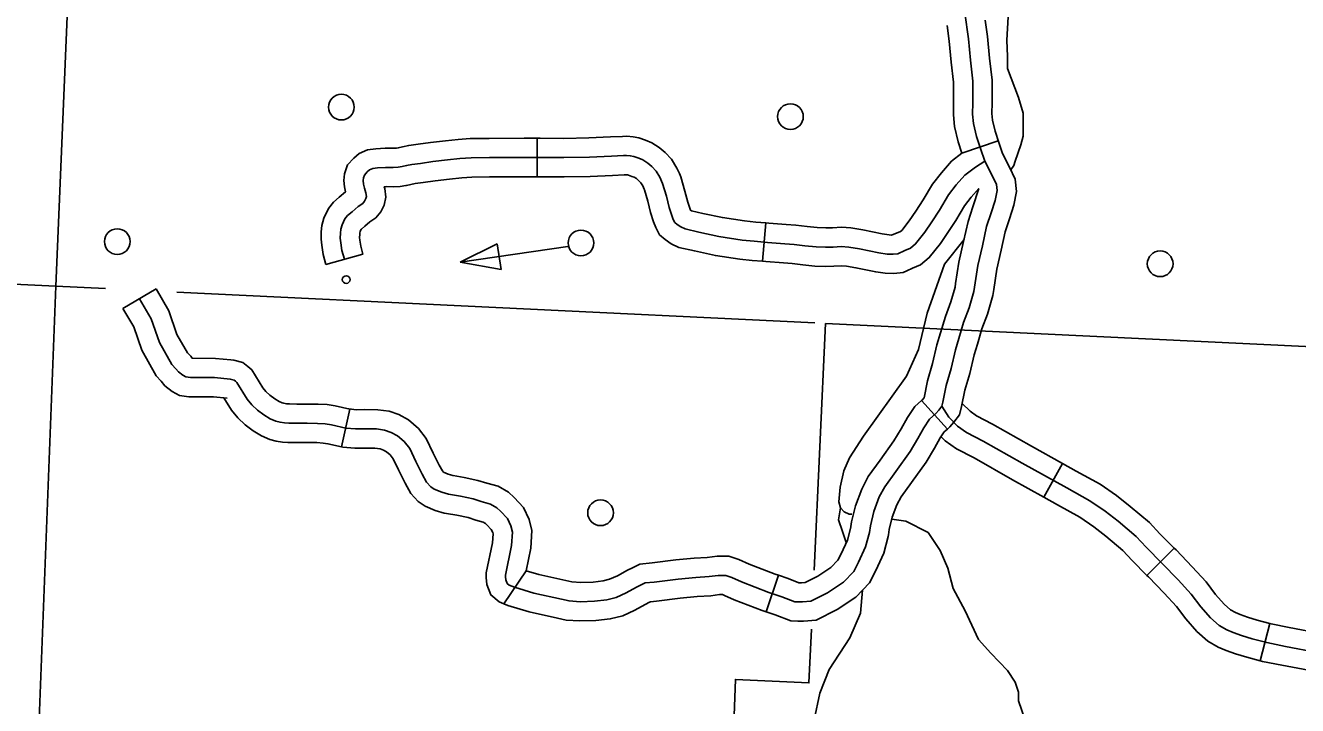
# Model space of a CAD drawing. Extents: x 653372 to 905732, y 627442 to 787275.
# Drawn here: x 717127 to 722080, y 781761 to 784408 of the extents above; entities that cross this region are included whole.
import ezdxf

# ---------------------------------------------------------------- set-up
doc = ezdxf.new("R2010")
doc.units = 0
for name, color, linetype in [('32', 7, 'Continuous'), ('35', 7, 'Continuous'), ('45', 7, 'Continuous'), ('5', 7, 'Continuous'), ('56', 7, 'Continuous'), ('7', 7, 'Continuous')]:
    doc.layers.add(name, color=color, linetype=linetype)

msp = doc.modelspace()

# ---------------------------------------------------------------- linework, layer by layer
at = {"layer": '32'}
for p, q in [((721092.6, 782571.8), (721165.3, 782703)), ((721493.8, 782267.6), (721600, 782373.5)), ((721934.1, 781935.3), (721972.7, 782080.3))]:
    msp.add_line(p, q, dxfattribs=at)
for points in [[(720694.8, 782926.1), (720722.2, 782883.5), (720756.5, 782849), (720791, 782824.4), (720856, 782790.8), (721007.3, 782704.8), (721181.7, 782608.1), (721271.6, 782558.4), (721330.9, 782517.7), (721381.3, 782478.2), (721451.9, 782419), (721490, 782377.6), (721553.3, 782314.1), (721615.6, 782249.8), (721666.4, 782194.9), (721702.9, 782145.8), (721741.4, 782103), (721774.9, 782073.1), (721804.3, 782055.9), (721829.3, 782045.2), (721861.5, 782033.4), (721902.7, 782021.3), (721960.2, 782006), (722033.7, 781991.5), (722156.9, 781967.9)], [(720774.4, 782937.3), (720805.2, 782906.4), (720830.1, 782888.6), (720891.8, 782856.7), (721044, 782770.2), (721165.3, 782703)], [(720691.6, 782807.8), (720707.7, 782791.6), (720751.8, 782760.2), (720820.3, 782724.8), (720970.5, 782639.4), (721092.6, 782571.8)], [(721165.3, 782703), (721218, 782673.8), (721311, 782622.3), (721375.3, 782578.2), (721428.6, 782536.4), (721503.8, 782473.4), (721544.2, 782429.4), (721600, 782373.5)], [(721092.6, 782571.8), (721145.3, 782542.5), (721232.1, 782494.5), (721286.6, 782457.2), (721334.1, 782419.9), (721400, 782364.7), (721435.8, 782325.7), (721493.8, 782267.6)], [(721600, 782373.5), (721606.8, 782366.7), (721670, 782301.4), (721724.2, 782242.9), (721761, 782193.4), (721794.5, 782156.2), (721819.3, 782134), (721838.1, 782123), (721857, 782114.9), (721885, 782104.6), (721923, 782093.5), (721972.7, 782080.3)], [(721493.8, 782267.6), (721499.8, 782261.6), (721561.1, 782198.2), (721608.6, 782146.9), (721644.9, 782098.2), (721688.4, 782049.9), (721730.5, 782012.2), (721770.4, 781988.8), (721801.6, 781975.5), (721838, 781962.1), (721882.5, 781949), (721934.1, 781935.3)], [(721972.7, 782080.3), (721977.1, 782079.1), (722047.9, 782065.2), (722170.6, 782041.7), (722309.4, 782016.7), (722394.5, 781999.9), (722439.5, 781986.9), (722495.4, 781965.1), (722500.4, 781962.7)], [(721934.1, 781935.3), (721943.3, 781932.9), (722019.4, 781917.9), (722143.2, 781894.2), (722281.6, 781869.3), (722359.2, 781854), (722391.3, 781844.7), (722435.7, 781827.4), (722435.9, 781827.3)]]:
    msp.add_lwpolyline(points, dxfattribs=at)
at = {"layer": '35'}
for points in [[(720930.1, 784756.5), (720957.2, 784512.5), (720948.6, 784350.9), (720950.4, 784287.3), (720950.4, 784241.1), (720994.1, 784127.5), (721011.5, 784067.3), (721011, 783978.1), (721002.5, 783943.4), (720980.7, 783880), (720975.6, 783863.1), (720963.4, 783846.5)], [(720781.8, 783574.8), (720705.8, 783478.7), (720637.4, 783288.9), (720604.5, 783147), (720557.2, 783042.7), (720389.7, 782809.1), (720335.5, 782725.9), (720313.9, 782674.3), (720298.6, 782610.5), (720294.2, 782553.6), (720300.2, 782530.3), (720314.6, 782514.7), (720334.2, 782505.9), (720344.8, 782505.4)], [(720322.9, 782395.4), (720307.5, 782438), (720293, 782484.3), (720300.2, 782530.3)], [(720500, 782486.1), (720554.4, 782478.9), (720641.3, 782434), (720687.9, 782364.9), (720718.9, 782295.7), (720739.6, 782216.3), (720785.2, 782129.5), (720838.2, 782018.7), (720886, 781964.3), (720951.1, 781897), (720979.9, 781852.1), (720993.8, 781813.5), (720993.8, 781779.6), (721017.8, 781708.2)], [(720198, 781705.9), (720220.3, 781809.6), (720256.1, 781901.9), (720337, 782024.2), (720377.8, 782120.7), (720386, 782210.3)]]:
    msp.add_lwpolyline(points, dxfattribs=at)
at = {"layer": '45'}
for p, q in [((719119.1, 783819.3), (719119.6, 783969.3)), ((720914.9, 783958.9), (720772.8, 783910.8)), ((719996.2, 783490.4), (720009, 783639.8)), ((718441, 783518.1), (718296.5, 783478.1)), ((717506.2, 783307), (717635.8, 783382.6)), ((718357.2, 782768.3), (718389.7, 782914.7)), ((720717.1, 782837.5), (720616.2, 782948.5)), ((718989.3, 782157.2), (719076.1, 782285.9)), ((720010.7, 782126), (720059, 782268))]:
    msp.add_line(p, q, dxfattribs=at)
for points in [[(720694.8, 782926.1), (720698.9, 782941.5), (720711.6, 783007.1), (720731.7, 783073.2), (720747.9, 783146.1), (720761.5, 783190.2), (720779.9, 783251.7), (720801.3, 783308.7), (720819.8, 783373.3), (720835.1, 783473.4), (720853.1, 783550.3), (720869.4, 783625.6), (720887.4, 783678.7), (720902.9, 783726.8), (720909.8, 783765.4), (720907.2, 783789.3), (720891, 783824.4), (720862.2, 783880.5), (720845.5, 783929.7), (720830.5, 783976.3), (720818, 784027.4), (720814.9, 784062.9), (720815.4, 784107.4), (720815.5, 784191.5), (720806.4, 784273.3), (720798.2, 784356), (720783.9, 784457.7)], [(720772.8, 783910.8), (720758.2, 783955.8), (720743.8, 784015.2), (720739.9, 784060.1), (720740.4, 784107.9), (720740.5, 784187.4), (720731.8, 784265.5), (720723.7, 784347.1), (720715.1, 784408.5)], [(720927.2, 783922.2), (720916.7, 783953.2), (720902.7, 783996.7), (720892.2, 784039.6), (720890, 784065.7), (720890.4, 784107), (720890.5, 784195.6), (720881, 784281.2), (720872.7, 784364.9), (720863.7, 784429.3)], [(718577.4, 783932.2), (718594.5, 783936.1), (718619, 783941.7), (718655.6, 783946), (718703.3, 783952.8), (718761.7, 783959.5), (718811.9, 783964.8), (718858.4, 783968.3), (718932.5, 783969), (719068.9, 783969.5), (719119.6, 783969.3)], [(719119.6, 783969.3), (719131.3, 783969.3), (719222.7, 783969), (719320.2, 783970.9), (719405.3, 783974.9), (719452.1, 783976.8), (719468.4, 783977.4), (719492.6, 783975.4), (719515.2, 783970.6), (719540.8, 783961.7), (719565.5, 783951.8), (719594.4, 783933.7), (719617.7, 783913.8), (719642.7, 783887.3), (719663.5, 783853.3), (719673, 783831.6)], [(718296.5, 783478.1), (718285.6, 783517.3), (718280.2, 783552.6), (718277.5, 783576.7), (718278.4, 783604.8), (718281, 783629.1), (718289, 783658.6), (718306.7, 783695.3), (718326.4, 783720), (718348.8, 783739.6), (718372.7, 783760.5), (718368.7, 783780.1), (718366.6, 783804.3), (718368.5, 783831.1), (718381.3, 783866), (718404.9, 783891.7), (718425.6, 783910.2), (718459, 783924.1), (718490.4, 783928.6), (718526.7, 783930.9), (718557.2, 783930.8), (718571.1, 783931.3), (718578.9, 783932.6), (718577.4, 783932.2)], [(718368.8, 783498.1), (718359.1, 783533), (718354.6, 783562.4), (718352.7, 783579.8), (718353.3, 783599.6), (718355, 783615.2), (718359.6, 783632.3), (718370.6, 783655.1), (718380.9, 783668), (718398.2, 783683.1), (718422.3, 783704.2), (718440, 783716), (718446.8, 783724.4), (718452.1, 783734.6), (718454, 783743.2), (718452.3, 783757.2), (718446.3, 783775.1), (718443, 783790.9), (718441.8, 783804.9), (718442.5, 783815.2), (718446.6, 783826.2), (718457.6, 783838.3), (718466.1, 783845.8), (718479, 783851.2), (718498.1, 783853.9), (718529, 783855.9), (718558.3, 783855.8), (718578.5, 783856.5), (718593.2, 783858.9), (718611, 783862.9), (718631.8, 783867.6), (718665.3, 783871.6), (718712.8, 783878.4), (718769.9, 783884.9), (718818.7, 783890), (718861.6, 783893.3), (718933, 783894), (719068.9, 783894.5), (719131.1, 783894.3), (719223.3, 783894), (719322.7, 783895.9), (719408.6, 783899.9), (719455.2, 783901.8), (719466.7, 783902.3), (719481.5, 783901), (719495, 783898.2), (719514.6, 783891.4), (719531.3, 783884.7), (719549.9, 783873), (719566, 783859.4), (719582.7, 783841.6), (719596.9, 783818.5), (719607.7, 783793.8), (719622.2, 783743.9), (719633.3, 783700.3), (719643.4, 783668.3), (719649.2, 783652.9), (719655.4, 783641.6), (719664.6, 783633.5), (719678, 783624), (719695.4, 783616.1), (719748.2, 783603.8), (719826.8, 783586.6), (719917.1, 783573.1), (719963.9, 783568.4), (720015.7, 783564), (720083.1, 783558.7), (720119.5, 783556.4), (720161.8, 783551), (720205.3, 783546.8), (720242.4, 783545.7), (720271.6, 783546), (720303.4, 783547.5), (720332.6, 783545.4), (720374, 783538.8), (720450.1, 783522.9), (720481.7, 783518.7), (720505.6, 783517.6), (720523.4, 783519.5), (720550.5, 783532.3), (720573.1, 783541.9), (720592.5, 783557.8), (720628.9, 783603.7), (720655.6, 783644.5), (720685.8, 783689.8), (720721, 783748.5), (720751, 783787.5), (720784.2, 783825.3), (720826, 783857), (720862.2, 783880.5)], [(720499.4, 783592), (720533.8, 783606.7), (720538.7, 783610.7), (720568, 783647.7), (720593.1, 783685.9), (720622.4, 783729.9), (720658.8, 783790.7), (720693, 783835.2), (720732.9, 783880.5), (720772.8, 783910.8)], [(720896.9, 783381.2), (720908.8, 783459.1), (720926.3, 783533.9), (720941.8, 783605.6), (720958.6, 783655.1), (720975.8, 783708.7), (720985.5, 783762.7), (720980.5, 783809.6), (720958.4, 783857.3), (720931.4, 783909.9), (720927.2, 783922.2)], [(718610.2, 783785.8), (718627.6, 783789.8), (718644.5, 783793.6), (718675, 783797.2), (718722.4, 783804), (718778.1, 783810.4), (718825.4, 783815.3), (718864.8, 783818.3), (718933.6, 783819), (719068.9, 783819.5), (719119.1, 783819.3)], [(719119.1, 783819.3), (719130.8, 783819.3), (719224, 783819), (719325.2, 783821), (719411.9, 783825), (719458.3, 783826.9), (719465.1, 783827.2), (719470.5, 783826.7), (719474.9, 783825.8), (719488.4, 783821.1), (719497.1, 783817.6), (719505.4, 783812.4), (719514.2, 783804.9), (719522.8, 783795.8), (719530.2, 783783.7), (719535.6, 783771.4)], [(719673, 783831.6), (719678.3, 783819.5), (719694.6, 783763.7), (719705.4, 783720.9), (719714.4, 783692.7), (719715.7, 783689.2), (719719.7, 783687.4), (719764.7, 783676.9), (719840.3, 783660.4), (719926.4, 783647.6), (719970.9, 783643.1), (720009, 783639.8)], [(718441, 783518.1), (718432.6, 783548.7), (718429, 783572.3), (718427.8, 783582.9), (718428.1, 783594.4), (718428.9, 783601.2), (718430.2, 783606), (718434.5, 783614.9), (718435.3, 783615.9), (718447.6, 783626.6), (718468, 783644.5), (718491.1, 783659.9), (718509.9, 783683.2), (718523.2, 783708.8), (718529.9, 783739.4), (718525.9, 783773.8), (718523.7, 783780.4), (718531.3, 783780.9), (718559.4, 783780.8), (718585.8, 783781.7), (718607.6, 783785.3), (718610.2, 783785.9)], [(719535.6, 783771.4), (719537, 783768.2), (719549.9, 783724.2), (719561.1, 783679.8), (719572.5, 783643.9), (719580.8, 783621.5), (719596.1, 783593.9), (719618, 783574.6), (719640.4, 783558.7), (719671.2, 783544.7), (719731.7, 783530.6), (719813.2, 783512.8), (719907.9, 783498.7), (719957, 783493.8), (719996.2, 783490.4)], [(720558.6, 783453.2), (720581.2, 783463.8), (720612.3, 783477.1), (720646.2, 783504.9), (720689.7, 783559.7), (720718.2, 783603.1), (720749.2, 783649.7), (720783.1, 783706.2), (720808.9, 783739.8), (720839.4, 783774.4)], [(720748.6, 783404), (720761.4, 783487.6), (720779.9, 783566.8), (720797, 783645.7), (720816.2, 783702.2), (720839.4, 783774.4)], [(720009, 783639.8), (720021.9, 783638.8), (720088.5, 783633.5), (720126.7, 783631), (720170.1, 783625.5), (720210.1, 783621.7), (720243, 783620.7), (720269.4, 783621), (720304.3, 783622.7), (720341.2, 783620), (720387.6, 783612.6), (720462.8, 783596.9), (720499.4, 783592)], [(719996.2, 783490.4), (720009.6, 783489.3), (720077.8, 783483.9), (720112.4, 783481.7), (720153.5, 783476.4), (720200.6, 783471.9), (720241.7, 783470.6), (720273.9, 783471), (720302.5, 783472.4), (720324, 783470.9), (720360.4, 783465), (720437.5, 783449), (720474.9, 783443.9), (720507.9, 783442.4), (720544, 783446.3), (720558.6, 783453.2)], [(720616.2, 782948.5), (720618.2, 782950.4), (720624.8, 782958), (720626, 782959.5), (720638.7, 783025.2), (720659.1, 783092.3), (720675.3, 783165.4), (720689.8, 783212), (720708.7, 783275.7), (720730.1, 783332.3), (720746.3, 783389.3), (720748.6, 783404)], [(717635.8, 783382.6), (717685.2, 783297.9), (717716.7, 783205.9), (717757.9, 783133.7), (717770, 783120.6), (717775.8, 783113.1), (717776.2, 783112.8), (717866.3, 783112.6), (717925.9, 783107)], [(720717.1, 782837.5), (720725.8, 782845.5), (720741.4, 782863.5), (720763.5, 782892.6), (720772, 782924.8), (720784.4, 782989), (720804.3, 783054.2), (720820.4, 783126.8), (720833.3, 783168.4), (720851, 783227.7), (720872.6, 783285.2), (720893.2, 783357.3), (720896.9, 783381.2)], [(717506.2, 783307), (717548.1, 783235.2), (717579.4, 783143.9), (717636.1, 783044.5), (717655.5, 783023.5), (717669.2, 783005.8), (717698.4, 782983.5), (717726.8, 782968.2), (717763.2, 782962.8), (717859.1, 782962.7), (717911.7, 782957.6)], [(717571, 783344.8), (717616.7, 783266.6), (717648.1, 783174.9), (717697, 783089.1), (717712.7, 783072), (717722.5, 783059.5), (717739.2, 783046.7), (717750.7, 783040.5), (717768.8, 783037.8), (717862.7, 783037.6), (717924.2, 783031.8), (717939, 783027.9), (717944.5, 783023.4)], [(717925.9, 783107), (717937.4, 783105.9), (717973.7, 783096.3), (717992.6, 783081), (718007.7, 783068), (718050.8, 782998.1), (718062.9, 782983.6), (718078.4, 782968.9), (718097.4, 782954.7), (718114.3, 782944.4), (718126.2, 782939.3), (718132.6, 782937.7), (718143.5, 782936.1), (718155.4, 782935.2), (718183.2, 782934.8), (718224.6, 782934.8), (718266.3, 782934.4), (718301.5, 782932.4), (718332.9, 782927.3), (718389.7, 782914.7)], [(717944.5, 783023.4), (717949.9, 783018.7), (717989.8, 782954.2), (718008.1, 782932.2), (718030.1, 782911.3), (718055.5, 782892.4), (718079.8, 782877.7), (718102.1, 782868), (718118.1, 782864), (718135.3, 782861.5), (718152.1, 782860.3), (718182.6, 782859.8), (718224.2, 782859.8), (718263.8, 782859.4), (718293.4, 782857.7), (718318.8, 782853.6), (718374.4, 782841.3), (718412.2, 782837.6), (718447.7, 782838.2), (718493, 782837.7), (718525, 782833.4), (718550.6, 782824.4), (718575.8, 782811.3), (718601.9, 782788.3), (718623.3, 782761.3), (718646.5, 782711.1), (718671.4, 782661.7), (718688.6, 782630.7), (718705.3, 782612.1), (718718.3, 782603.5), (718747.5, 782591), (718773.7, 782583.7), (718820.4, 782575.7), (718869.5, 782565.1), (718901.4, 782555.1), (718938.1, 782544.9), (718962.4, 782531), (718976, 782518.3), (719003.2, 782489.4), (719017.1, 782460.2), (719023, 782436.1), (719019.8, 782384.3), (718995.8, 782268.1), (718995.5, 782262.2), (718996.9, 782249.9), (719002.2, 782236.4), (719010.2, 782229.6), (719030.6, 782221.6), (719106.5, 782197.9), (719214.1, 782174.9), (719243.6, 782168.2), (719287.2, 782165.2), (719342.4, 782166.9), (719390.3, 782172), (719426.9, 782181.7), (719465.3, 782199.5), (719505.5, 782221.3), (719539.8, 782238.4), (719575.3, 782241.5), (719668, 782253.5), (719736.5, 782259.7), (719788.5, 782263.1), (719824.4, 782267.8), (719853.3, 782267.7), (719876.9, 782259.6), (719915.1, 782242.1), (720021, 782201.7), (720071.6, 782184.5), (720122.9, 782165), (720137.1, 782164.2), (720152.5, 782164.1)], [(717898.7, 782958.9), (717928.7, 782910.3), (717953.3, 782880.8), (717981.8, 782853.8), (718013.5, 782830.2), (718045.2, 782811), (718078, 782796.7), (718103.5, 782790.4), (718127.2, 782786.8), (718148.9, 782785.3), (718182, 782784.8), (718223.9, 782784.8), (718261.2, 782784.4), (718285.3, 782783), (718304.7, 782779.9), (718357.2, 782768.3)], [(718386.2, 782915.5), (718415.2, 782912.7), (718447.5, 782913.2), (718498.4, 782912.6), (718542.5, 782906.8), (718580.5, 782893.4), (718618.6, 782873.6), (718656.5, 782840.1), (718687.6, 782800.9), (718714.1, 782743.7), (718737.7, 782696.8), (718750.1, 782674.5), (718754.5, 782669.5), (718772.5, 782661.9), (718790.2, 782656.9), (718791.8, 782656.7)], [(720152.5, 782164.1), (720184.2, 782167.2), (720250, 782199.9), (720311.4, 782240.9), (720352.2, 782283.4), (720370.6, 782319.1), (720397.9, 782379.3), (720412.8, 782434.9), (720416.9, 782461.1), (720430, 782515.9), (720451.5, 782573), (720472.5, 782612.7), (720515.3, 782672.7), (720571.2, 782750.1), (720601.5, 782800.3), (720625, 782842.5), (720647.5, 782875.6), (720672, 782897.9), (720683.1, 782910.8), (720694.8, 782926.1)], [(720339.1, 782449.2), (720343.2, 782475.7), (720358.2, 782538), (720383, 782603.8), (720408.5, 782652.2), (720454.4, 782716.4), (720508.6, 782791.5), (720536.7, 782838), (720561.1, 782881.8), (720590.4, 782925), (720616.2, 782948.5)], [(720487.3, 782426.2), (720490.5, 782446.6), (720501.9, 782493.9), (720520, 782542.2), (720536.5, 782573.3), (720576.2, 782629), (720633.8, 782708.7), (720666.4, 782762.6), (720689, 782803.1), (720704.5, 782826.1), (720717.1, 782837.5)], [(718357.1, 782768.3), (718362.7, 782767), (718409.3, 782762.6), (718447.8, 782763.2), (718487.6, 782762.8), (718507.4, 782760.1), (718520.7, 782755.5), (718533, 782749.1), (718547.2, 782736.5), (718559, 782721.6), (718579, 782678.5), (718605.1, 782626.7), (718627.1, 782586.9), (718655.8, 782555), (718682.5, 782537.2), (718722.6, 782520.2), (718757.1, 782510.4), (718766.5, 782508.8)], [(718791.8, 782656.7), (718834.6, 782649.3), (718888.7, 782637.7), (718922.6, 782627), (718967.2, 782614.7), (719007.3, 782591.7), (719029, 782571.4), (719065.8, 782532.3), (719088.2, 782485.4), (719098.6, 782442.8), (719094.3, 782374.3), (719076.1, 782285.9)], [(718766.5, 782508.8), (718806.2, 782502), (718850.4, 782492.5), (718880.1, 782483.2), (718909, 782475.2), (718917.5, 782470.3), (718923, 782465.1), (718940.5, 782446.6), (718946.1, 782434.9), (718947.4, 782429.4), (718945.3, 782394.2), (718921.1, 782277.4), (718920.4, 782259.7), (718923.5, 782231.8), (718939.2, 782191.5), (718971.1, 782164.4), (718989.3, 782157.2)], [(720010.7, 782126), (720046.2, 782114), (720107.1, 782090.8), (720134.8, 782089.3), (720156, 782089.1), (720205.2, 782094), (720287.7, 782134.9), (720359.8, 782183.1), (720413.9, 782239.3), (720438.1, 782286.4), (720468.8, 782353.9), (720486.3, 782419.4), (720487.3, 782426.2)], [(720059, 782268), (720097, 782255.1), (720138.7, 782239.3), (720139.4, 782239.2), (720149.1, 782239.1), (720163.1, 782240.5), (720212.3, 782265), (720262.9, 782298.8), (720290.5, 782327.5), (720303, 782351.8), (720327.1, 782404.6), (720339.3, 782450.3), (720339.1, 782449.2)], [(719490.3, 782297.5), (719519.1, 782311.9), (719567.3, 782316.1), (719659.8, 782328.1), (719730.7, 782334.5), (719781.2, 782337.8), (719819.6, 782342.8), (719865.9, 782342.7), (719904.8, 782329.3), (719944.1, 782311.3), (720046.4, 782272.3), (720059, 782268)], [(719076.1, 782285.9), (719125.5, 782270.5), (719230.2, 782248.1), (719254.4, 782242.6), (719288.6, 782240.3), (719337.3, 782241.8), (719376.7, 782246), (719401.4, 782252.5), (719431.6, 782266.5), (719470.9, 782287.8), (719490.3, 782297.5)], [(718989.3, 782157.2), (719005.6, 782150.8), (719087.4, 782125.2), (719198, 782101.6), (719232.7, 782093.8), (719285.7, 782090.2), (719347.5, 782092), (719404, 782098.1), (719452.4, 782110.8), (719499, 782132.4), (719540.2, 782154.8), (719557.2, 782163.3)], [(719557.2, 782163.3), (719560.5, 782164.9), (719583.4, 782166.9), (719676.2, 782179), (719742.3, 782184.9), (719795.8, 782188.4), (719829.3, 782192.8), (719840.7, 782192.8), (719849.1, 782189.9), (719886.1, 782172.9), (719995.6, 782131.2), (720010.7, 782126)]]:
    msp.add_lwpolyline(points, dxfattribs=at)
at = {"layer": '5'}
for points in [[(717392.3, 786916.7), (717244.5, 783393.5)], [(717437.8, 783384.2), (717244.5, 783393.5)], [(720200.9, 783250.7), (717716, 783370.8)]]:
    msp.add_lwpolyline(points, dxfattribs=at)
at = {"layer": '56'}
for p, q in [((718819.7, 783486.4), (718963.7, 783559)), ((718963.7, 783559), (718978.4, 783458)), ((718978.4, 783458), (718819.7, 783486.4))]:
    msp.add_line(p, q, dxfattribs=at)
msp.add_lwpolyline([(719238.3, 783547.5), (718819.7, 783486.4)], dxfattribs=at)
for centre, radius in [((718356.8, 784090.5), 50), ((720105.4, 784053.6), 50), ((717484.3, 783567.1), 50), ((719289.6, 783561.7), 50), ((721545.1, 783480.7), 50), ((718375.5, 783419.2), 15), ((719365.9, 782511.5), 50)]:
    msp.add_circle(centre, radius, dxfattribs=at)
at = {"layer": '7'}
for points in [[(715910.3, 783457.1), (717244.5, 783393.5), (717140.5, 780694.7)], [(720197.4, 782288.6), (720241.4, 783248.7)], [(720241.4, 783248.7), (722544.5, 783137.4), (722551.8, 783241.3), (723255.9, 783219.4)], [(717140.5, 780694.7), (718507.1, 780635.8), (718518.5, 780935.9), (719855.5, 780885.2), (719891.2, 781862.5), (720177.2, 781848.8), (720186.8, 782058.6)]]:
    msp.add_lwpolyline(points, dxfattribs=at)

doc.saveas('drawing.dxf')
